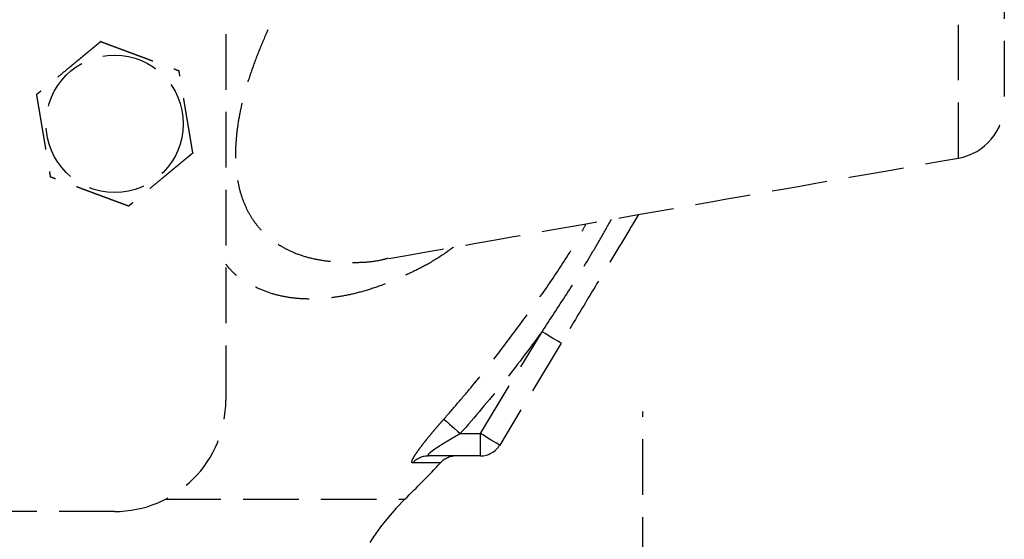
# Model space of a CAD drawing. Header units: millimetres. Extents: x -50096 to 615650, y 194565 to 243945.
# Tile 270 of 354: x 255156 to 255244, y 221523 to 221569. Entities that reach past the tile are written whole.
import ezdxf

# ---------------------------------------------------------------- set-up
doc = ezdxf.new("R2010")
doc.units = ezdxf.units.MM
doc.linetypes.add('ГТО-1 Пунктир', pattern=[7, 5, -2])
doc.layers.add('ГТО-2_Размеры_035', color=2, linetype='Continuous', lineweight=35)
doc.layers.add('ОГОС_Пунктир_025', color=151, linetype='ГТО-1 Пунктир', lineweight=25)

# ---------------------------------------------------------------- blocks, each defined once
blk = doc.blocks.new('ОГСО_Затвор_План')
at = {"layer": 'ОГОС_Пунктир_025'}
for p, q in [((-794.171, 24.424), (-794.171, -127.499)), ((-794.171, 24.424), (-794.171, -127.499)), ((-728.302, -105.728), (-728.302, -69.271)), ((-728.302, -105.728), (-728.302, -69.271)), ((-724.171, -74.195), (-724.171, -100.804)), ((-724.171, -74.195), (-724.171, -100.804)), ((-771.263, -130.499), (-765.742, -121.334)), ((-771.263, -130.499), (-765.742, -121.334)), ((-764.028, -122.366), (-769.549, -131.531)), ((-764.028, -122.366), (-769.549, -131.531)), ((-756.67, -241), (-756.67, -128.5)), ((-773.088, -130.499), (-771.263, -130.499)), ((-773.088, -130.499), (-771.263, -130.499)), ((-771.263, -132.499), (-771.263, -130.499)), ((-771.263, -132.499), (-771.263, -130.499)), ((-771.263, -132.499), (-775.929, -132.499)), ((-771.263, -132.499), (-775.929, -132.499)), ((-774.873, -133.127), (-777.356, -133.127)), ((-774.873, -133.127), (-777.356, -133.127)), ((-799.623, -136.405), (-778.086, -136.405)), ((-799.623, -136.405), (-778.086, -136.405)), ((-804.171, -137.499), (-1174.17, -137.499)), ((-804.171, -137.499), (-1174.17, -137.499))]:
    blk.add_line(p, q, dxfattribs=at)
for points in [[(-764.028, -122.366), (-764.061, -122.346), (-764.159, -122.288), (-764.317, -122.192), (-764.53, -122.064), (-764.79, -121.907), (-765.086, -121.729), (-765.407, -121.535), (-765.742, -121.334)], [(-764.028, -122.366), (-764.061, -122.346), (-764.159, -122.288), (-764.317, -122.192), (-764.53, -122.064), (-764.79, -121.907), (-765.086, -121.729), (-765.407, -121.535), (-765.742, -121.334)], [(-774.565, -129.193), (-774.499, -129.251), (-774.389, -129.348), (-774.24, -129.48), (-774.055, -129.644), (-773.84, -129.834), (-773.603, -130.044), (-773.349, -130.268), (-773.088, -130.499)], [(-774.565, -129.193), (-774.499, -129.251), (-774.389, -129.348), (-774.24, -129.48), (-774.055, -129.644), (-773.84, -129.834), (-773.603, -130.044), (-773.349, -130.268), (-773.088, -130.499)], [(-769.549, -131.531), (-769.582, -131.511), (-769.68, -131.453), (-769.838, -131.357), (-770.051, -131.229), (-770.311, -131.073), (-770.607, -130.894), (-770.928, -130.701), (-771.263, -130.499)], [(-769.549, -131.531), (-769.582, -131.511), (-769.68, -131.453), (-769.838, -131.357), (-770.051, -131.229), (-770.311, -131.073), (-770.607, -130.894), (-770.928, -130.701), (-771.263, -130.499)]]:
    blk.add_lwpolyline(points, dxfattribs=at)
blk.add_circle((-804.171, -102.647), 6.172, dxfattribs=at)
blk.add_circle((-804.171, -102.647), 6.172, dxfattribs=at)
for centre, radius, start, end in [((-729.171, -100.804), 5, 280, 0), ((-729.171, -100.804), 5, 280, 0), ((-804.171, -127.499), 10, 270, 0), ((-804.171, -127.499), 10, 270, 0), ((-771.263, -130.499), 2, 270, 328.93635), ((-771.263, -130.499), 2, 270, 328.93635), ((-775.925, -134.444), 1.944, 90.10988, 137.37805), ((-775.925, -134.444), 1.944, 90.10988, 137.37805), ((-773.418, -134.499), 2, 90, 136.67526), ((-773.418, -134.499), 2, 90, 136.67526), ((-862.17, -50.791), 120, 314.48353, 316.67526), ((-862.17, -50.791), 120, 314.48353, 316.67526), ((-762.671, -152.101), 22, 134.48353, 180), ((-762.671, -152.101), 22, 134.48353, 180)]:
    blk.add_arc(centre, radius, start, end, dxfattribs=at)
for points, knots in [([(-754.452, -64.718), (-754.591, -64.686), (-754.868, -64.623), (-755.638, -64.475), (-756.808, -64.428), (-758.36, -64.587), (-759.951, -64.868), (-761.669, -65.318), (-763.505, -65.981), (-765.45, -66.87), (-767.413, -67.936), (-769.467, -69.224), (-771.599, -70.749), (-773.798, -72.52), (-775.98, -74.473), (-777.897, -76.365), (-779.563, -78.143), (-780.99, -79.765), (-782.391, -81.46), (-783.757, -83.223), (-785.081, -85.048), (-786.363, -86.944), (-787.594, -88.91), (-788.76, -90.939), (-789.839, -93.01), (-790.749, -94.975), (-791.497, -96.817), (-792.095, -98.517), (-792.591, -100.204), (-792.96, -101.82), (-793.198, -103.353), (-793.313, -104.789), (-793.311, -106.159), (-793.22, -107.113), (-793.129, -107.671), (-793.035, -108.186), (-792.836, -108.991), (-792.442, -110.036), (-791.947, -110.98), (-791.369, -111.802), (-790.725, -112.505), (-790.03, -113.102), (-789.278, -113.612), (-788.355, -114.105), (-787.242, -114.542), (-785.923, -114.871), (-784.539, -115.043), (-783.111, -115.106), (-781.636, -115.108), (-780.543, -114.963), (-779.854, -114.791), (-779.662, -114.74), (-779.565, -114.714)], [0, 0, 0, 0, 0.425582, 0.852627, 2.350605, 3.914508, 5.527437, 7.194503, 9.235632, 11.37393, 13.60582, 15.93114, 18.642302, 21.466313, 24.396031, 27.425042, 29.544311, 31.70333, 33.905394, 36.140152, 38.393127, 40.668379, 43.004855, 45.349108, 47.687416, 50.007554, 51.844621, 53.650111, 55.411229, 57.11583, 58.621013, 60.061587, 61.432151, 62.727361, 62.928633, 63.127959, 64.299066, 65.409939, 66.470047, 67.48952, 68.414346, 69.324664, 70.229634, 71.136409, 72.45841, 73.808015, 75.201862, 76.633637, 78.096004, 79.62483, 79.922824, 80.223462, 80.223462, 80.223462, 80.223462]), ([(-754.452, -64.718), (-754.591, -64.686), (-754.868, -64.623), (-755.638, -64.475), (-756.808, -64.428), (-758.36, -64.587), (-759.951, -64.868), (-761.669, -65.318), (-763.505, -65.981), (-765.45, -66.87), (-767.413, -67.936), (-769.467, -69.224), (-771.599, -70.749), (-773.798, -72.52), (-775.98, -74.473), (-777.897, -76.365), (-779.563, -78.143), (-780.99, -79.765), (-782.391, -81.46), (-783.757, -83.223), (-785.081, -85.048), (-786.363, -86.944), (-787.594, -88.91), (-788.76, -90.939), (-789.839, -93.01), (-790.749, -94.975), (-791.497, -96.817), (-792.095, -98.517), (-792.591, -100.204), (-792.96, -101.82), (-793.198, -103.353), (-793.313, -104.789), (-793.311, -106.159), (-793.22, -107.113), (-793.129, -107.671), (-793.035, -108.186), (-792.836, -108.991), (-792.442, -110.036), (-791.947, -110.98), (-791.369, -111.802), (-790.725, -112.505), (-790.03, -113.102), (-789.278, -113.612), (-788.355, -114.105), (-787.242, -114.542), (-785.923, -114.871), (-784.539, -115.043), (-783.111, -115.106), (-781.636, -115.108), (-780.543, -114.963), (-779.854, -114.791), (-779.662, -114.74), (-779.565, -114.714)], [0, 0, 0, 0, 0.425582, 0.852627, 2.350605, 3.914508, 5.527437, 7.194503, 9.235632, 11.37393, 13.60582, 15.93114, 18.642302, 21.466313, 24.396031, 27.425042, 29.544311, 31.70333, 33.905394, 36.140152, 38.393127, 40.668379, 43.004855, 45.349108, 47.687416, 50.007554, 51.844621, 53.650111, 55.411229, 57.11583, 58.621013, 60.061587, 61.432151, 62.727361, 62.928633, 63.127959, 64.299066, 65.409939, 66.470047, 67.48952, 68.414346, 69.324664, 70.229634, 71.136409, 72.45841, 73.808015, 75.201862, 76.633637, 78.096004, 79.62483, 79.922824, 80.223462, 80.223462, 80.223462, 80.223462]), ([(-805.419, -95.246), (-805.42, -95.247), (-805.422, -95.248), (-805.426, -95.251), (-805.43, -95.255), (-805.436, -95.259), (-805.442, -95.265), (-805.451, -95.272), (-805.461, -95.28), (-805.472, -95.29), (-805.486, -95.301), (-805.5, -95.313), (-805.516, -95.326), (-805.537, -95.343), (-805.564, -95.365), (-805.596, -95.392), (-805.63, -95.42), (-805.665, -95.449), (-805.703, -95.48), (-805.747, -95.517), (-805.8, -95.56), (-805.86, -95.61), (-805.922, -95.662), (-805.986, -95.714), (-806.051, -95.768), (-806.117, -95.823), (-806.212, -95.901), (-806.335, -96.002), (-806.487, -96.128), (-806.64, -96.255), (-806.795, -96.383), (-806.951, -96.512), (-807.108, -96.642), (-807.266, -96.772), (-807.424, -96.903), (-807.651, -97.09), (-807.947, -97.335), (-808.361, -97.678), (-808.825, -98.061), (-809.218, -98.385), (-809.488, -98.609), (-809.637, -98.732), (-809.785, -98.855), (-809.933, -98.976), (-810.079, -99.097), (-810.224, -99.217), (-810.348, -99.32), (-810.453, -99.406), (-810.538, -99.477), (-810.622, -99.546), (-810.692, -99.604), (-810.75, -99.652), (-810.795, -99.69), (-810.84, -99.726), (-810.883, -99.762), (-810.924, -99.796), (-810.964, -99.829), (-810.998, -99.857), (-811.028, -99.881), (-811.052, -99.901), (-811.075, -99.921), (-811.097, -99.938), (-811.117, -99.955), (-811.134, -99.97), (-811.15, -99.982), (-811.163, -99.993), (-811.174, -100.003), (-811.184, -100.01), (-811.192, -100.017), (-811.197, -100.022), (-811.201, -100.025), (-811.203, -100.027), (-811.204, -100.027), (-811.204, -100.027)], [0, 0, 0, 0, 0.004181, 0.008793, 0.01427, 0.021043, 0.029544, 0.040205, 0.053185, 0.068463, 0.085807, 0.104982, 0.125754, 0.147888, 0.186706, 0.228307, 0.272428, 0.318811, 0.367193, 0.417315, 0.492949, 0.571358, 0.652184, 0.735066, 0.819644, 0.905559, 0.992449, 1.187024, 1.384227, 1.58367, 1.784962, 1.987714, 2.191537, 2.396041, 2.600837, 2.805536, 3.279753, 3.752767, 4.418915, 5.086093, 5.27954, 5.472701, 5.665153, 5.856473, 6.046239, 6.234028, 6.419418, 6.531406, 6.641931, 6.750587, 6.856969, 6.916907, 6.975707, 7.033113, 7.088874, 7.142734, 7.194442, 7.243744, 7.27684, 7.30845, 7.338402, 7.366527, 7.392654, 7.416612, 7.435444, 7.452363, 7.467204, 7.479802, 7.489993, 7.497613, 7.502496, 7.504445, 7.505534, 7.505534, 7.505534, 7.505534]), ([(-805.419, -95.246), (-805.42, -95.247), (-805.422, -95.248), (-805.426, -95.251), (-805.43, -95.255), (-805.436, -95.259), (-805.442, -95.265), (-805.451, -95.272), (-805.461, -95.28), (-805.472, -95.29), (-805.486, -95.301), (-805.5, -95.313), (-805.516, -95.326), (-805.537, -95.343), (-805.564, -95.365), (-805.596, -95.392), (-805.63, -95.42), (-805.665, -95.449), (-805.703, -95.48), (-805.747, -95.517), (-805.8, -95.56), (-805.86, -95.61), (-805.922, -95.662), (-805.986, -95.714), (-806.051, -95.768), (-806.117, -95.823), (-806.212, -95.901), (-806.335, -96.002), (-806.487, -96.128), (-806.64, -96.255), (-806.795, -96.383), (-806.951, -96.512), (-807.108, -96.642), (-807.266, -96.772), (-807.424, -96.903), (-807.651, -97.09), (-807.947, -97.335), (-808.361, -97.678), (-808.825, -98.061), (-809.218, -98.385), (-809.488, -98.609), (-809.637, -98.732), (-809.785, -98.855), (-809.933, -98.976), (-810.079, -99.097), (-810.224, -99.217), (-810.348, -99.32), (-810.453, -99.406), (-810.538, -99.477), (-810.622, -99.546), (-810.692, -99.604), (-810.75, -99.652), (-810.795, -99.69), (-810.84, -99.726), (-810.883, -99.762), (-810.924, -99.796), (-810.964, -99.829), (-810.998, -99.857), (-811.028, -99.881), (-811.052, -99.901), (-811.075, -99.921), (-811.097, -99.938), (-811.117, -99.955), (-811.134, -99.97), (-811.15, -99.982), (-811.163, -99.993), (-811.174, -100.003), (-811.184, -100.01), (-811.192, -100.017), (-811.197, -100.022), (-811.201, -100.025), (-811.203, -100.027), (-811.204, -100.027), (-811.204, -100.027)], [0, 0, 0, 0, 0.004181, 0.008793, 0.01427, 0.021043, 0.029544, 0.040205, 0.053185, 0.068463, 0.085807, 0.104982, 0.125754, 0.147888, 0.186706, 0.228307, 0.272428, 0.318811, 0.367193, 0.417315, 0.492949, 0.571358, 0.652184, 0.735066, 0.819644, 0.905559, 0.992449, 1.187024, 1.384227, 1.58367, 1.784962, 1.987714, 2.191537, 2.396041, 2.600837, 2.805536, 3.279753, 3.752767, 4.418915, 5.086093, 5.27954, 5.472701, 5.665153, 5.856473, 6.046239, 6.234028, 6.419418, 6.531406, 6.641931, 6.750587, 6.856969, 6.916907, 6.975707, 7.033113, 7.088874, 7.142734, 7.194442, 7.243744, 7.27684, 7.30845, 7.338402, 7.366527, 7.392654, 7.416612, 7.435444, 7.452363, 7.467204, 7.479802, 7.489993, 7.497613, 7.502496, 7.504445, 7.505534, 7.505534, 7.505534, 7.505534]), ([(-805.419, -95.246), (-805.418, -95.246), (-805.416, -95.247), (-805.412, -95.248), (-805.408, -95.25), (-805.403, -95.252), (-805.396, -95.254), (-805.389, -95.257), (-805.38, -95.26), (-805.37, -95.264), (-805.357, -95.269), (-805.344, -95.274), (-805.329, -95.279), (-805.312, -95.285), (-805.295, -95.292), (-805.274, -95.3), (-805.249, -95.309), (-805.22, -95.32), (-805.19, -95.331), (-805.158, -95.343), (-805.125, -95.355), (-805.091, -95.368), (-805.056, -95.381), (-805.014, -95.396), (-804.964, -95.415), (-804.907, -95.436), (-804.848, -95.458), (-804.788, -95.481), (-804.726, -95.504), (-804.664, -95.527), (-804.601, -95.55), (-804.537, -95.574), (-804.443, -95.609), (-804.319, -95.655), (-804.164, -95.713), (-804.008, -95.771), (-803.85, -95.83), (-803.691, -95.889), (-803.532, -95.948), (-803.371, -96.008), (-803.21, -96.068), (-803.049, -96.128), (-802.888, -96.188), (-802.661, -96.273), (-802.37, -96.381), (-802.015, -96.513), (-801.659, -96.646), (-801.26, -96.794), (-800.817, -96.959), (-800.446, -97.097), (-800.194, -97.191), (-800.059, -97.242), (-799.925, -97.292), (-799.791, -97.341), (-799.659, -97.391), (-799.528, -97.439), (-799.398, -97.488), (-799.287, -97.529), (-799.194, -97.564), (-799.12, -97.591), (-799.046, -97.619), (-798.974, -97.646), (-798.911, -97.669), (-798.859, -97.688), (-798.816, -97.704), (-798.774, -97.72), (-798.734, -97.735), (-798.694, -97.75), (-798.656, -97.764), (-798.62, -97.777), (-798.589, -97.789), (-798.561, -97.799), (-798.539, -97.808), (-798.517, -97.816), (-798.497, -97.823), (-798.478, -97.83), (-798.461, -97.837), (-798.445, -97.842), (-798.432, -97.847), (-798.421, -97.851), (-798.411, -97.855), (-798.403, -97.858), (-798.397, -97.861), (-798.392, -97.862), (-798.388, -97.864), (-798.386, -97.864), (-798.386, -97.865), (-798.385, -97.865)], [0, 0, 0, 0, 0.003644, 0.007565, 0.012039, 0.017342, 0.023751, 0.031542, 0.040992, 0.052263, 0.065303, 0.079956, 0.09607, 0.113491, 0.132065, 0.151638, 0.180998, 0.211963, 0.244421, 0.278263, 0.313376, 0.349652, 0.386978, 0.425245, 0.48486, 0.54621, 0.609124, 0.673429, 0.738954, 0.805527, 0.872976, 0.941128, 1.009812, 1.173358, 1.338701, 1.505634, 1.673948, 1.843436, 2.013891, 2.185105, 2.35687, 2.528978, 2.701223, 2.873396, 3.253791, 3.633182, 4.011936, 4.39042, 4.911076, 5.431733, 5.575875, 5.719734, 5.863041, 6.005527, 6.146922, 6.286958, 6.425365, 6.561874, 6.642691, 6.722515, 6.801133, 6.878332, 6.953898, 7.000475, 7.046162, 7.090799, 7.134226, 7.176284, 7.216812, 7.255651, 7.292641, 7.318033, 7.342281, 7.365283, 7.386938, 7.407143, 7.425797, 7.442797, 7.456035, 7.467878, 7.478238, 7.487024, 7.494145, 7.49951, 7.50303, 7.504634, 7.505531, 7.505531, 7.505531, 7.505531]), ([(-805.419, -95.246), (-805.418, -95.246), (-805.416, -95.247), (-805.412, -95.248), (-805.408, -95.25), (-805.403, -95.252), (-805.396, -95.254), (-805.389, -95.257), (-805.38, -95.26), (-805.37, -95.264), (-805.357, -95.269), (-805.344, -95.274), (-805.329, -95.279), (-805.312, -95.285), (-805.295, -95.292), (-805.274, -95.3), (-805.249, -95.309), (-805.22, -95.32), (-805.19, -95.331), (-805.158, -95.343), (-805.125, -95.355), (-805.091, -95.368), (-805.056, -95.381), (-805.014, -95.396), (-804.964, -95.415), (-804.907, -95.436), (-804.848, -95.458), (-804.788, -95.481), (-804.726, -95.504), (-804.664, -95.527), (-804.601, -95.55), (-804.537, -95.574), (-804.443, -95.609), (-804.319, -95.655), (-804.164, -95.713), (-804.008, -95.771), (-803.85, -95.83), (-803.691, -95.889), (-803.532, -95.948), (-803.371, -96.008), (-803.21, -96.068), (-803.049, -96.128), (-802.888, -96.188), (-802.661, -96.273), (-802.37, -96.381), (-802.015, -96.513), (-801.659, -96.646), (-801.26, -96.794), (-800.817, -96.959), (-800.446, -97.097), (-800.194, -97.191), (-800.059, -97.242), (-799.925, -97.292), (-799.791, -97.341), (-799.659, -97.391), (-799.528, -97.439), (-799.398, -97.488), (-799.287, -97.529), (-799.194, -97.564), (-799.12, -97.591), (-799.046, -97.619), (-798.974, -97.646), (-798.911, -97.669), (-798.859, -97.688), (-798.816, -97.704), (-798.774, -97.72), (-798.734, -97.735), (-798.694, -97.75), (-798.656, -97.764), (-798.62, -97.777), (-798.589, -97.789), (-798.561, -97.799), (-798.539, -97.808), (-798.517, -97.816), (-798.497, -97.823), (-798.478, -97.83), (-798.461, -97.837), (-798.445, -97.842), (-798.432, -97.847), (-798.421, -97.851), (-798.411, -97.855), (-798.403, -97.858), (-798.397, -97.861), (-798.392, -97.862), (-798.388, -97.864), (-798.386, -97.864), (-798.386, -97.865), (-798.385, -97.865)], [0, 0, 0, 0, 0.003644, 0.007565, 0.012039, 0.017342, 0.023751, 0.031542, 0.040992, 0.052263, 0.065303, 0.079956, 0.09607, 0.113491, 0.132065, 0.151638, 0.180998, 0.211963, 0.244421, 0.278263, 0.313376, 0.349652, 0.386978, 0.425245, 0.48486, 0.54621, 0.609124, 0.673429, 0.738954, 0.805527, 0.872976, 0.941128, 1.009812, 1.173358, 1.338701, 1.505634, 1.673948, 1.843436, 2.013891, 2.185105, 2.35687, 2.528978, 2.701223, 2.873396, 3.253791, 3.633182, 4.011936, 4.39042, 4.911076, 5.431733, 5.575875, 5.719734, 5.863041, 6.005527, 6.146922, 6.286958, 6.425365, 6.561874, 6.642691, 6.722515, 6.801133, 6.878332, 6.953898, 7.000475, 7.046162, 7.090799, 7.134226, 7.176284, 7.216812, 7.255651, 7.292641, 7.318033, 7.342281, 7.365283, 7.386938, 7.407143, 7.425797, 7.442797, 7.456035, 7.467878, 7.478238, 7.487024, 7.494145, 7.49951, 7.50303, 7.504634, 7.505531, 7.505531, 7.505531, 7.505531]), ([(-797.137, -105.266), (-797.137, -105.265), (-797.137, -105.262), (-797.138, -105.258), (-797.139, -105.254), (-797.14, -105.248), (-797.141, -105.242), (-797.142, -105.234), (-797.144, -105.225), (-797.146, -105.214), (-797.148, -105.201), (-797.15, -105.186), (-797.153, -105.171), (-797.156, -105.153), (-797.159, -105.135), (-797.163, -105.113), (-797.167, -105.087), (-797.172, -105.056), (-797.178, -105.024), (-797.183, -104.991), (-797.189, -104.956), (-797.195, -104.921), (-797.201, -104.884), (-797.209, -104.839), (-797.218, -104.787), (-797.228, -104.727), (-797.238, -104.665), (-797.249, -104.601), (-797.26, -104.537), (-797.271, -104.471), (-797.282, -104.405), (-797.293, -104.338), (-797.31, -104.239), (-797.332, -104.108), (-797.36, -103.945), (-797.387, -103.781), (-797.415, -103.615), (-797.444, -103.448), (-797.472, -103.28), (-797.5, -103.111), (-797.529, -102.942), (-797.558, -102.772), (-797.586, -102.602), (-797.626, -102.364), (-797.678, -102.058), (-797.741, -101.683), (-797.804, -101.31), (-797.875, -100.89), (-797.954, -100.423), (-798.019, -100.039), (-798.062, -99.783), (-798.083, -99.657), (-798.104, -99.532), (-798.125, -99.406), (-798.146, -99.282), (-798.167, -99.159), (-798.188, -99.036), (-798.208, -98.915), (-798.226, -98.809), (-798.242, -98.716), (-798.255, -98.637), (-798.268, -98.56), (-798.281, -98.484), (-798.292, -98.418), (-798.301, -98.363), (-798.309, -98.318), (-798.316, -98.274), (-798.324, -98.231), (-798.331, -98.19), (-798.337, -98.15), (-798.344, -98.112), (-798.349, -98.079), (-798.354, -98.05), (-798.358, -98.026), (-798.362, -98.004), (-798.366, -97.982), (-798.369, -97.962), (-798.372, -97.944), (-798.375, -97.928), (-798.377, -97.914), (-798.379, -97.902), (-798.381, -97.892), (-798.382, -97.884), (-798.383, -97.877), (-798.384, -97.871), (-798.385, -97.868), (-798.385, -97.866), (-798.385, -97.865), (-798.385, -97.865)], [0, 0, 0, 0, 0.003643, 0.007562, 0.012034, 0.017335, 0.023743, 0.031533, 0.040983, 0.052254, 0.065293, 0.079947, 0.096062, 0.113483, 0.132058, 0.151631, 0.180992, 0.211957, 0.244417, 0.278259, 0.313373, 0.34965, 0.386977, 0.425244, 0.48486, 0.546212, 0.609127, 0.673434, 0.73896, 0.805535, 0.872984, 0.941138, 1.009824, 1.17337, 1.338712, 1.505644, 1.673957, 1.843445, 2.013898, 2.185111, 2.356875, 2.528983, 2.701226, 2.873398, 3.253795, 3.633189, 4.011945, 4.390431, 4.91109, 5.431748, 5.559883, 5.687819, 5.815366, 5.942334, 6.068536, 6.193781, 6.317882, 6.440648, 6.56189, 6.642703, 6.722522, 6.801135, 6.878329, 6.953889, 7.000464, 7.046149, 7.090785, 7.134211, 7.176269, 7.216798, 7.255639, 7.292633, 7.31803, 7.342283, 7.36529, 7.38695, 7.407158, 7.425813, 7.442812, 7.456045, 7.467884, 7.478238, 7.487018, 7.494134, 7.499498, 7.503018, 7.504625, 7.505526, 7.505526, 7.505526, 7.505526]), ([(-797.137, -105.266), (-797.137, -105.265), (-797.137, -105.262), (-797.138, -105.258), (-797.139, -105.254), (-797.14, -105.248), (-797.141, -105.242), (-797.142, -105.234), (-797.144, -105.225), (-797.146, -105.214), (-797.148, -105.201), (-797.15, -105.186), (-797.153, -105.171), (-797.156, -105.153), (-797.159, -105.135), (-797.163, -105.113), (-797.167, -105.087), (-797.172, -105.056), (-797.178, -105.024), (-797.183, -104.991), (-797.189, -104.956), (-797.195, -104.921), (-797.201, -104.884), (-797.209, -104.839), (-797.218, -104.787), (-797.228, -104.727), (-797.238, -104.665), (-797.249, -104.601), (-797.26, -104.537), (-797.271, -104.471), (-797.282, -104.405), (-797.293, -104.338), (-797.31, -104.239), (-797.332, -104.108), (-797.36, -103.945), (-797.387, -103.781), (-797.415, -103.615), (-797.444, -103.448), (-797.472, -103.28), (-797.5, -103.111), (-797.529, -102.942), (-797.558, -102.772), (-797.586, -102.602), (-797.626, -102.364), (-797.678, -102.058), (-797.741, -101.683), (-797.804, -101.31), (-797.875, -100.89), (-797.954, -100.423), (-798.019, -100.039), (-798.062, -99.783), (-798.083, -99.657), (-798.104, -99.532), (-798.125, -99.406), (-798.146, -99.282), (-798.167, -99.159), (-798.188, -99.036), (-798.208, -98.915), (-798.226, -98.809), (-798.242, -98.716), (-798.255, -98.637), (-798.268, -98.56), (-798.281, -98.484), (-798.292, -98.418), (-798.301, -98.363), (-798.309, -98.318), (-798.316, -98.274), (-798.324, -98.231), (-798.331, -98.19), (-798.337, -98.15), (-798.344, -98.112), (-798.349, -98.079), (-798.354, -98.05), (-798.358, -98.026), (-798.362, -98.004), (-798.366, -97.982), (-798.369, -97.962), (-798.372, -97.944), (-798.375, -97.928), (-798.377, -97.914), (-798.379, -97.902), (-798.381, -97.892), (-798.382, -97.884), (-798.383, -97.877), (-798.384, -97.871), (-798.385, -97.868), (-798.385, -97.866), (-798.385, -97.865), (-798.385, -97.865)], [0, 0, 0, 0, 0.003643, 0.007562, 0.012034, 0.017335, 0.023743, 0.031533, 0.040983, 0.052254, 0.065293, 0.079947, 0.096062, 0.113483, 0.132058, 0.151631, 0.180992, 0.211957, 0.244417, 0.278259, 0.313373, 0.34965, 0.386977, 0.425244, 0.48486, 0.546212, 0.609127, 0.673434, 0.73896, 0.805535, 0.872984, 0.941138, 1.009824, 1.17337, 1.338712, 1.505644, 1.673957, 1.843445, 2.013898, 2.185111, 2.356875, 2.528983, 2.701226, 2.873398, 3.253795, 3.633189, 4.011945, 4.390431, 4.91109, 5.431748, 5.559883, 5.687819, 5.815366, 5.942334, 6.068536, 6.193781, 6.317882, 6.440648, 6.56189, 6.642703, 6.722522, 6.801135, 6.878329, 6.953889, 7.000464, 7.046149, 7.090785, 7.134211, 7.176269, 7.216798, 7.255639, 7.292633, 7.31803, 7.342283, 7.36529, 7.38695, 7.407158, 7.425813, 7.442812, 7.456045, 7.467884, 7.478238, 7.487018, 7.494134, 7.499498, 7.503018, 7.504625, 7.505526, 7.505526, 7.505526, 7.505526]), ([(-811.204, -100.027), (-811.204, -100.029), (-811.204, -100.031), (-811.203, -100.035), (-811.202, -100.04), (-811.201, -100.045), (-811.2, -100.051), (-811.199, -100.059), (-811.197, -100.068), (-811.195, -100.08), (-811.193, -100.092), (-811.191, -100.107), (-811.188, -100.123), (-811.185, -100.14), (-811.182, -100.158), (-811.178, -100.18), (-811.174, -100.206), (-811.169, -100.237), (-811.163, -100.269), (-811.158, -100.302), (-811.152, -100.337), (-811.146, -100.373), (-811.14, -100.409), (-811.132, -100.454), (-811.123, -100.506), (-811.113, -100.567), (-811.103, -100.628), (-811.092, -100.692), (-811.081, -100.756), (-811.07, -100.822), (-811.059, -100.888), (-811.048, -100.956), (-811.031, -101.054), (-811.009, -101.185), (-810.981, -101.348), (-810.954, -101.512), (-810.926, -101.678), (-810.898, -101.845), (-810.869, -102.013), (-810.841, -102.182), (-810.812, -102.352), (-810.784, -102.521), (-810.755, -102.691), (-810.715, -102.929), (-810.663, -103.236), (-810.6, -103.61), (-810.537, -103.983), (-810.466, -104.403), (-810.387, -104.87), (-810.322, -105.254), (-810.279, -105.51), (-810.258, -105.636), (-810.237, -105.762), (-810.216, -105.887), (-810.195, -106.011), (-810.174, -106.134), (-810.153, -106.257), (-810.133, -106.378), (-810.115, -106.485), (-810.099, -106.577), (-810.086, -106.656), (-810.073, -106.733), (-810.06, -106.809), (-810.049, -106.875), (-810.04, -106.93), (-810.032, -106.975), (-810.025, -107.019), (-810.018, -107.062), (-810.011, -107.103), (-810.004, -107.143), (-809.997, -107.181), (-809.992, -107.215), (-809.987, -107.243), (-809.983, -107.267), (-809.979, -107.29), (-809.975, -107.311), (-809.972, -107.331), (-809.969, -107.349), (-809.966, -107.365), (-809.964, -107.379), (-809.962, -107.391), (-809.96, -107.401), (-809.959, -107.41), (-809.958, -107.417), (-809.957, -107.422), (-809.956, -107.425), (-809.956, -107.427), (-809.956, -107.428), (-809.956, -107.428)], [0, 0, 0, 0, 0.003643, 0.007562, 0.012034, 0.017335, 0.023743, 0.031533, 0.040983, 0.052254, 0.065293, 0.079946, 0.096061, 0.113482, 0.132057, 0.15163, 0.180991, 0.211956, 0.244415, 0.278258, 0.313372, 0.349648, 0.386975, 0.425242, 0.484856, 0.546205, 0.609117, 0.673421, 0.738944, 0.805515, 0.872961, 0.941111, 1.009793, 1.17334, 1.338684, 1.505618, 1.673934, 1.843425, 2.013882, 2.185098, 2.356865, 2.528976, 2.701223, 2.873398, 3.253788, 3.633174, 4.011923, 4.390401, 4.91106, 5.431718, 5.559854, 5.687789, 5.815336, 5.942305, 6.068506, 6.193751, 6.317852, 6.440618, 6.561861, 6.642679, 6.722503, 6.801122, 6.878322, 6.953889, 7.000466, 7.046153, 7.09079, 7.134217, 7.176275, 7.216803, 7.255642, 7.292632, 7.318023, 7.34227, 7.365272, 7.386926, 7.407131, 7.425783, 7.442782, 7.456019, 7.467862, 7.478222, 7.487007, 7.494128, 7.499495, 7.503018, 7.504625, 7.505526, 7.505526, 7.505526, 7.505526]), ([(-811.204, -100.027), (-811.204, -100.029), (-811.204, -100.031), (-811.203, -100.035), (-811.202, -100.04), (-811.201, -100.045), (-811.2, -100.051), (-811.199, -100.059), (-811.197, -100.068), (-811.195, -100.08), (-811.193, -100.092), (-811.191, -100.107), (-811.188, -100.123), (-811.185, -100.14), (-811.182, -100.158), (-811.178, -100.18), (-811.174, -100.206), (-811.169, -100.237), (-811.163, -100.269), (-811.158, -100.302), (-811.152, -100.337), (-811.146, -100.373), (-811.14, -100.409), (-811.132, -100.454), (-811.123, -100.506), (-811.113, -100.567), (-811.103, -100.628), (-811.092, -100.692), (-811.081, -100.756), (-811.07, -100.822), (-811.059, -100.888), (-811.048, -100.956), (-811.031, -101.054), (-811.009, -101.185), (-810.981, -101.348), (-810.954, -101.512), (-810.926, -101.678), (-810.898, -101.845), (-810.869, -102.013), (-810.841, -102.182), (-810.812, -102.352), (-810.784, -102.521), (-810.755, -102.691), (-810.715, -102.929), (-810.663, -103.236), (-810.6, -103.61), (-810.537, -103.983), (-810.466, -104.403), (-810.387, -104.87), (-810.322, -105.254), (-810.279, -105.51), (-810.258, -105.636), (-810.237, -105.762), (-810.216, -105.887), (-810.195, -106.011), (-810.174, -106.134), (-810.153, -106.257), (-810.133, -106.378), (-810.115, -106.485), (-810.099, -106.577), (-810.086, -106.656), (-810.073, -106.733), (-810.06, -106.809), (-810.049, -106.875), (-810.04, -106.93), (-810.032, -106.975), (-810.025, -107.019), (-810.018, -107.062), (-810.011, -107.103), (-810.004, -107.143), (-809.997, -107.181), (-809.992, -107.215), (-809.987, -107.243), (-809.983, -107.267), (-809.979, -107.29), (-809.975, -107.311), (-809.972, -107.331), (-809.969, -107.349), (-809.966, -107.365), (-809.964, -107.379), (-809.962, -107.391), (-809.96, -107.401), (-809.959, -107.41), (-809.958, -107.417), (-809.957, -107.422), (-809.956, -107.425), (-809.956, -107.427), (-809.956, -107.428), (-809.956, -107.428)], [0, 0, 0, 0, 0.003643, 0.007562, 0.012034, 0.017335, 0.023743, 0.031533, 0.040983, 0.052254, 0.065293, 0.079946, 0.096061, 0.113482, 0.132057, 0.15163, 0.180991, 0.211956, 0.244415, 0.278258, 0.313372, 0.349648, 0.386975, 0.425242, 0.484856, 0.546205, 0.609117, 0.673421, 0.738944, 0.805515, 0.872961, 0.941111, 1.009793, 1.17334, 1.338684, 1.505618, 1.673934, 1.843425, 2.013882, 2.185098, 2.356865, 2.528976, 2.701223, 2.873398, 3.253788, 3.633174, 4.011923, 4.390401, 4.91106, 5.431718, 5.559854, 5.687789, 5.815336, 5.942305, 6.068506, 6.193751, 6.317852, 6.440618, 6.561861, 6.642679, 6.722503, 6.801122, 6.878322, 6.953889, 7.000466, 7.046153, 7.09079, 7.134217, 7.176275, 7.216803, 7.255642, 7.292632, 7.318023, 7.34227, 7.365272, 7.386926, 7.407131, 7.425783, 7.442782, 7.456019, 7.467862, 7.478222, 7.487007, 7.494128, 7.499495, 7.503018, 7.504625, 7.505526, 7.505526, 7.505526, 7.505526]), ([(-797.137, -105.266), (-797.138, -105.267), (-797.14, -105.269), (-797.144, -105.272), (-797.148, -105.275), (-797.153, -105.28), (-797.16, -105.285), (-797.168, -105.292), (-797.178, -105.3), (-797.19, -105.31), (-797.203, -105.321), (-797.218, -105.333), (-797.234, -105.346), (-797.255, -105.364), (-797.281, -105.385), (-797.313, -105.412), (-797.347, -105.44), (-797.383, -105.469), (-797.42, -105.5), (-797.465, -105.537), (-797.517, -105.58), (-797.578, -105.63), (-797.64, -105.682), (-797.704, -105.734), (-797.769, -105.788), (-797.835, -105.843), (-797.929, -105.921), (-798.052, -106.023), (-798.204, -106.148), (-798.358, -106.275), (-798.513, -106.403), (-798.669, -106.532), (-798.826, -106.662), (-798.984, -106.792), (-799.141, -106.923), (-799.369, -107.11), (-799.664, -107.355), (-800.079, -107.698), (-800.543, -108.081), (-800.935, -108.405), (-801.206, -108.629), (-801.355, -108.752), (-801.503, -108.875), (-801.65, -108.997), (-801.797, -109.117), (-801.941, -109.237), (-802.066, -109.34), (-802.171, -109.427), (-802.256, -109.497), (-802.339, -109.566), (-802.41, -109.624), (-802.468, -109.672), (-802.513, -109.71), (-802.557, -109.746), (-802.6, -109.782), (-802.642, -109.816), (-802.682, -109.849), (-802.716, -109.877), (-802.745, -109.902), (-802.77, -109.922), (-802.793, -109.941), (-802.814, -109.959), (-802.834, -109.975), (-802.852, -109.99), (-802.867, -110.002), (-802.88, -110.013), (-802.892, -110.023), (-802.902, -110.031), (-802.909, -110.037), (-802.915, -110.042), (-802.919, -110.045), (-802.921, -110.047), (-802.922, -110.047), (-802.922, -110.048)], [0, 0, 0, 0, 0.004183, 0.008799, 0.014278, 0.021053, 0.029556, 0.040219, 0.053199, 0.068478, 0.085822, 0.104997, 0.125768, 0.147901, 0.186717, 0.228314, 0.272433, 0.318811, 0.367191, 0.417309, 0.492941, 0.57135, 0.652176, 0.735058, 0.819637, 0.905552, 0.992443, 1.187022, 1.384229, 1.583674, 1.784969, 1.987723, 2.191549, 2.396055, 2.600854, 2.805555, 3.279763, 3.752767, 4.418914, 5.086093, 5.279544, 5.472709, 5.665164, 5.856487, 6.046256, 6.234047, 6.419437, 6.531419, 6.641938, 6.75059, 6.856969, 6.916911, 6.975714, 7.033124, 7.088888, 7.142751, 7.194461, 7.243763, 7.276856, 7.308463, 7.338411, 7.366532, 7.392656, 7.416612, 7.435444, 7.452362, 7.467203, 7.479801, 7.489992, 7.497612, 7.502496, 7.504445, 7.505534, 7.505534, 7.505534, 7.505534]), ([(-797.137, -105.266), (-797.138, -105.267), (-797.14, -105.269), (-797.144, -105.272), (-797.148, -105.275), (-797.153, -105.28), (-797.16, -105.285), (-797.168, -105.292), (-797.178, -105.3), (-797.19, -105.31), (-797.203, -105.321), (-797.218, -105.333), (-797.234, -105.346), (-797.255, -105.364), (-797.281, -105.385), (-797.313, -105.412), (-797.347, -105.44), (-797.383, -105.469), (-797.42, -105.5), (-797.465, -105.537), (-797.517, -105.58), (-797.578, -105.63), (-797.64, -105.682), (-797.704, -105.734), (-797.769, -105.788), (-797.835, -105.843), (-797.929, -105.921), (-798.052, -106.023), (-798.204, -106.148), (-798.358, -106.275), (-798.513, -106.403), (-798.669, -106.532), (-798.826, -106.662), (-798.984, -106.792), (-799.141, -106.923), (-799.369, -107.11), (-799.664, -107.355), (-800.079, -107.698), (-800.543, -108.081), (-800.935, -108.405), (-801.206, -108.629), (-801.355, -108.752), (-801.503, -108.875), (-801.65, -108.997), (-801.797, -109.117), (-801.941, -109.237), (-802.066, -109.34), (-802.171, -109.427), (-802.256, -109.497), (-802.339, -109.566), (-802.41, -109.624), (-802.468, -109.672), (-802.513, -109.71), (-802.557, -109.746), (-802.6, -109.782), (-802.642, -109.816), (-802.682, -109.849), (-802.716, -109.877), (-802.745, -109.902), (-802.77, -109.922), (-802.793, -109.941), (-802.814, -109.959), (-802.834, -109.975), (-802.852, -109.99), (-802.867, -110.002), (-802.88, -110.013), (-802.892, -110.023), (-802.902, -110.031), (-802.909, -110.037), (-802.915, -110.042), (-802.919, -110.045), (-802.921, -110.047), (-802.922, -110.047), (-802.922, -110.048)], [0, 0, 0, 0, 0.004183, 0.008799, 0.014278, 0.021053, 0.029556, 0.040219, 0.053199, 0.068478, 0.085822, 0.104997, 0.125768, 0.147901, 0.186717, 0.228314, 0.272433, 0.318811, 0.367191, 0.417309, 0.492941, 0.57135, 0.652176, 0.735058, 0.819637, 0.905552, 0.992443, 1.187022, 1.384229, 1.583674, 1.784969, 1.987723, 2.191549, 2.396055, 2.600854, 2.805555, 3.279763, 3.752767, 4.418914, 5.086093, 5.279544, 5.472709, 5.665164, 5.856487, 6.046256, 6.234047, 6.419437, 6.531419, 6.641938, 6.75059, 6.856969, 6.916911, 6.975714, 7.033124, 7.088888, 7.142751, 7.194461, 7.243763, 7.276856, 7.308463, 7.338411, 7.366532, 7.392656, 7.416612, 7.435444, 7.452362, 7.467203, 7.479801, 7.489992, 7.497612, 7.502496, 7.504445, 7.505534, 7.505534, 7.505534, 7.505534]), ([(-802.922, -110.048), (-802.923, -110.047), (-802.925, -110.046), (-802.929, -110.045), (-802.934, -110.043), (-802.939, -110.041), (-802.945, -110.039), (-802.952, -110.036), (-802.961, -110.033), (-802.971, -110.029), (-802.984, -110.025), (-802.997, -110.019), (-803.012, -110.014), (-803.029, -110.008), (-803.046, -110.001), (-803.067, -109.993), (-803.092, -109.984), (-803.121, -109.973), (-803.151, -109.962), (-803.183, -109.95), (-803.216, -109.938), (-803.25, -109.925), (-803.285, -109.912), (-803.327, -109.897), (-803.377, -109.878), (-803.434, -109.857), (-803.493, -109.835), (-803.553, -109.812), (-803.615, -109.79), (-803.677, -109.766), (-803.74, -109.743), (-803.804, -109.719), (-803.898, -109.684), (-804.022, -109.638), (-804.177, -109.58), (-804.333, -109.522), (-804.491, -109.463), (-804.65, -109.404), (-804.809, -109.345), (-804.97, -109.285), (-805.131, -109.225), (-805.292, -109.165), (-805.453, -109.105), (-805.68, -109.021), (-805.971, -108.912), (-806.327, -108.78), (-806.682, -108.648), (-807.081, -108.499), (-807.524, -108.334), (-807.895, -108.196), (-808.147, -108.102), (-808.282, -108.052), (-808.416, -108.002), (-808.55, -107.952), (-808.682, -107.903), (-808.813, -107.854), (-808.943, -107.805), (-809.054, -107.764), (-809.147, -107.73), (-809.221, -107.702), (-809.295, -107.674), (-809.367, -107.647), (-809.43, -107.624), (-809.482, -107.605), (-809.525, -107.589), (-809.567, -107.573), (-809.607, -107.558), (-809.647, -107.543), (-809.685, -107.529), (-809.721, -107.516), (-809.753, -107.504), (-809.78, -107.494), (-809.802, -107.485), (-809.824, -107.477), (-809.844, -107.47), (-809.863, -107.463), (-809.88, -107.456), (-809.896, -107.451), (-809.909, -107.446), (-809.92, -107.442), (-809.93, -107.438), (-809.938, -107.435), (-809.944, -107.433), (-809.949, -107.431), (-809.953, -107.429), (-809.955, -107.429), (-809.955, -107.428), (-809.956, -107.428)], [0, 0, 0, 0, 0.003645, 0.007567, 0.012042, 0.017346, 0.023756, 0.031548, 0.040999, 0.052271, 0.065311, 0.079965, 0.09608, 0.113501, 0.132075, 0.151649, 0.181008, 0.211971, 0.244428, 0.278269, 0.313381, 0.349655, 0.38698, 0.425245, 0.484859, 0.546209, 0.609122, 0.673428, 0.738953, 0.805526, 0.872975, 0.941127, 1.009812, 1.17336, 1.338705, 1.50564, 1.673956, 1.843445, 2.013902, 2.185117, 2.356883, 2.528993, 2.701239, 2.873413, 3.253805, 3.633194, 4.011946, 4.390427, 4.911083, 5.43174, 5.575882, 5.719742, 5.863049, 6.005535, 6.146931, 6.286967, 6.425374, 6.561884, 6.642701, 6.722524, 6.801142, 6.87834, 6.953905, 7.000481, 7.046166, 7.090802, 7.134228, 7.176285, 7.216812, 7.255651, 7.292641, 7.318034, 7.342283, 7.365287, 7.386944, 7.40715, 7.425806, 7.442807, 7.456046, 7.467891, 7.478251, 7.487036, 7.494156, 7.49952, 7.503036, 7.504637, 7.50553, 7.50553, 7.50553, 7.50553]), ([(-802.922, -110.048), (-802.923, -110.047), (-802.925, -110.046), (-802.929, -110.045), (-802.934, -110.043), (-802.939, -110.041), (-802.945, -110.039), (-802.952, -110.036), (-802.961, -110.033), (-802.971, -110.029), (-802.984, -110.025), (-802.997, -110.019), (-803.012, -110.014), (-803.029, -110.008), (-803.046, -110.001), (-803.067, -109.993), (-803.092, -109.984), (-803.121, -109.973), (-803.151, -109.962), (-803.183, -109.95), (-803.216, -109.938), (-803.25, -109.925), (-803.285, -109.912), (-803.327, -109.897), (-803.377, -109.878), (-803.434, -109.857), (-803.493, -109.835), (-803.553, -109.812), (-803.615, -109.79), (-803.677, -109.766), (-803.74, -109.743), (-803.804, -109.719), (-803.898, -109.684), (-804.022, -109.638), (-804.177, -109.58), (-804.333, -109.522), (-804.491, -109.463), (-804.65, -109.404), (-804.809, -109.345), (-804.97, -109.285), (-805.131, -109.225), (-805.292, -109.165), (-805.453, -109.105), (-805.68, -109.021), (-805.971, -108.912), (-806.327, -108.78), (-806.682, -108.648), (-807.081, -108.499), (-807.524, -108.334), (-807.895, -108.196), (-808.147, -108.102), (-808.282, -108.052), (-808.416, -108.002), (-808.55, -107.952), (-808.682, -107.903), (-808.813, -107.854), (-808.943, -107.805), (-809.054, -107.764), (-809.147, -107.73), (-809.221, -107.702), (-809.295, -107.674), (-809.367, -107.647), (-809.43, -107.624), (-809.482, -107.605), (-809.525, -107.589), (-809.567, -107.573), (-809.607, -107.558), (-809.647, -107.543), (-809.685, -107.529), (-809.721, -107.516), (-809.753, -107.504), (-809.78, -107.494), (-809.802, -107.485), (-809.824, -107.477), (-809.844, -107.47), (-809.863, -107.463), (-809.88, -107.456), (-809.896, -107.451), (-809.909, -107.446), (-809.92, -107.442), (-809.93, -107.438), (-809.938, -107.435), (-809.944, -107.433), (-809.949, -107.431), (-809.953, -107.429), (-809.955, -107.429), (-809.955, -107.428), (-809.956, -107.428)], [0, 0, 0, 0, 0.003645, 0.007567, 0.012042, 0.017346, 0.023756, 0.031548, 0.040999, 0.052271, 0.065311, 0.079965, 0.09608, 0.113501, 0.132075, 0.151649, 0.181008, 0.211971, 0.244428, 0.278269, 0.313381, 0.349655, 0.38698, 0.425245, 0.484859, 0.546209, 0.609122, 0.673428, 0.738953, 0.805526, 0.872975, 0.941127, 1.009812, 1.17336, 1.338705, 1.50564, 1.673956, 1.843445, 2.013902, 2.185117, 2.356883, 2.528993, 2.701239, 2.873413, 3.253805, 3.633194, 4.011946, 4.390427, 4.911083, 5.43174, 5.575882, 5.719742, 5.863049, 6.005535, 6.146931, 6.286967, 6.425374, 6.561884, 6.642701, 6.722524, 6.801142, 6.87834, 6.953905, 7.000481, 7.046166, 7.090802, 7.134228, 7.176285, 7.216812, 7.255651, 7.292641, 7.318034, 7.342283, 7.365287, 7.386944, 7.40715, 7.425806, 7.442807, 7.456046, 7.467891, 7.478251, 7.487036, 7.494156, 7.49952, 7.503036, 7.504637, 7.50553, 7.50553, 7.50553, 7.50553]), ([(-765.742, -121.334), (-765.008, -120.22), (-763.542, -117.993), (-761.778, -115.186), (-760.451, -112.916), (-759.808, -111.79), (-759.487, -111.227)], [0, 0, 0, 0, 4.000545, 7.99927, 9.944001, 11.889162, 11.889162, 11.889162, 11.889162]), ([(-765.742, -121.334), (-765.008, -120.22), (-763.542, -117.993), (-761.778, -115.186), (-760.451, -112.916), (-759.808, -111.79), (-759.487, -111.227)], [0, 0, 0, 0, 4.000545, 7.99927, 9.944001, 11.889162, 11.889162, 11.889162, 11.889162]), ([(-757.061, -110.799), (-757.534, -111.585), (-758.481, -113.156), (-760.115, -115.87), (-761.964, -118.94), (-763.34, -121.224), (-764.028, -122.366)], [0, 0, 0, 0, 2.75196, 5.503918, 9.50392, 13.503918, 13.503918, 13.503918, 13.503918]), ([(-757.061, -110.799), (-757.534, -111.585), (-758.481, -113.156), (-760.115, -115.87), (-761.964, -118.94), (-763.34, -121.224), (-764.028, -122.366)], [0, 0, 0, 0, 2.75196, 5.503918, 9.50392, 13.503918, 13.503918, 13.503918, 13.503918]), ([(-774.565, -129.193), (-774.128, -128.689), (-773.253, -127.682), (-771.527, -125.649), (-769.456, -123.034), (-767.063, -119.816), (-764.719, -116.554), (-763.119, -114.05), (-762.181, -112.382), (-761.905, -111.88), (-761.767, -111.629)], [0, 0, 0, 0, 2.000622, 4.00061, 8.001529, 12.006069, 16.031069, 20.050238, 20.910072, 21.770155, 21.770155, 21.770155, 21.770155]), ([(-774.565, -129.193), (-774.128, -128.689), (-773.253, -127.682), (-771.527, -125.649), (-769.456, -123.034), (-767.063, -119.816), (-764.719, -116.554), (-763.119, -114.05), (-762.181, -112.382), (-761.905, -111.88), (-761.767, -111.629)], [0, 0, 0, 0, 2.000622, 4.00061, 8.001529, 12.006069, 16.031069, 20.050238, 20.910072, 21.770155, 21.770155, 21.770155, 21.770155]), ([(-773.709, -113.734), (-773.841, -113.832), (-774.106, -114.027), (-774.902, -114.598), (-776.13, -115.349), (-777.813, -116.18), (-779.471, -116.908), (-781.116, -117.512), (-782.745, -117.964), (-784.309, -118.256), (-785.804, -118.4), (-787.224, -118.405), (-788.603, -118.268), (-789.925, -117.974), (-791.176, -117.506), (-792.237, -116.948), (-793.143, -116.357), (-793.685, -115.863), (-794.005, -115.475), (-794.115, -115.333), (-794.171, -115.261)], [0, 0, 0, 0, 0.495267, 0.986142, 2.938434, 4.802513, 6.615355, 8.369154, 10.054436, 11.679679, 13.137863, 14.552943, 15.934914, 17.284337, 18.606423, 19.927329, 20.8758, 21.843876, 22.112246, 22.383238, 22.383238, 22.383238, 22.383238]), ([(-773.709, -113.734), (-773.841, -113.832), (-774.106, -114.027), (-774.902, -114.598), (-776.13, -115.349), (-777.813, -116.18), (-779.471, -116.908), (-781.116, -117.512), (-782.745, -117.964), (-784.309, -118.256), (-785.804, -118.4), (-787.224, -118.405), (-788.603, -118.268), (-789.925, -117.974), (-791.176, -117.506), (-792.237, -116.948), (-793.143, -116.357), (-793.685, -115.863), (-794.005, -115.475), (-794.115, -115.333), (-794.171, -115.261)], [0, 0, 0, 0, 0.495267, 0.986142, 2.938434, 4.802513, 6.615355, 8.369154, 10.054436, 11.679679, 13.137863, 14.552943, 15.934914, 17.284337, 18.606423, 19.927329, 20.8758, 21.843876, 22.112246, 22.383238, 22.383238, 22.383238, 22.383238]), ([(-765.742, -121.334), (-766.907, -122.901), (-769.244, -126.046), (-771.804, -129.012), (-773.088, -130.499)], [0, 0, 0, 0, 5.856065, 11.749365, 11.749365, 11.749365, 11.749365]), ([(-765.742, -121.334), (-766.907, -122.901), (-769.244, -126.046), (-771.804, -129.012), (-773.088, -130.499)], [0, 0, 0, 0, 5.856065, 11.749365, 11.749365, 11.749365, 11.749365]), ([(-777.356, -133.127), (-777.381, -133.123), (-777.433, -133.114), (-777.443, -133.035), (-777.432, -132.972), (-777.411, -132.905), (-777.38, -132.829), (-777.338, -132.741), (-777.286, -132.644), (-777.224, -132.538), (-777.154, -132.425), (-777.045, -132.258), (-776.891, -132.035), (-776.686, -131.755), (-776.461, -131.459), (-776.22, -131.151), (-775.964, -130.834), (-775.698, -130.511), (-775.425, -130.185), (-775.144, -129.856), (-774.857, -129.524), (-774.663, -129.303), (-774.565, -129.193)], [0, 0, 0, 0, 0.068817, 0.143757, 0.199016, 0.267948, 0.350575, 0.447114, 0.557669, 0.680899, 0.815111, 0.959778, 1.278313, 1.627486, 1.999446, 2.392893, 2.802411, 3.22115, 3.646993, 4.08006, 4.519652, 4.962521, 4.962521, 4.962521, 4.962521]), ([(-777.356, -133.127), (-777.381, -133.123), (-777.433, -133.114), (-777.443, -133.035), (-777.432, -132.972), (-777.411, -132.905), (-777.38, -132.829), (-777.338, -132.741), (-777.286, -132.644), (-777.224, -132.538), (-777.154, -132.425), (-777.045, -132.258), (-776.891, -132.035), (-776.686, -131.755), (-776.461, -131.459), (-776.22, -131.151), (-775.964, -130.834), (-775.698, -130.511), (-775.425, -130.185), (-775.144, -129.856), (-774.857, -129.524), (-774.663, -129.303), (-774.565, -129.193)], [0, 0, 0, 0, 0.068817, 0.143757, 0.199016, 0.267948, 0.350575, 0.447114, 0.557669, 0.680899, 0.815111, 0.959778, 1.278313, 1.627486, 1.999446, 2.392893, 2.802411, 3.22115, 3.646993, 4.08006, 4.519652, 4.962521, 4.962521, 4.962521, 4.962521]), ([(-773.088, -130.499), (-773.253, -130.593), (-773.583, -130.781), (-773.99, -131.02), (-774.312, -131.213), (-774.549, -131.358), (-774.782, -131.502), (-775.009, -131.647), (-775.227, -131.79), (-775.434, -131.931), (-775.624, -132.068), (-775.792, -132.194), (-775.914, -132.313), (-776.005, -132.391), (-776.015, -132.497), (-775.96, -132.499), (-775.929, -132.499)], [0, 0, 0, 0, 0.571053, 1.137216, 1.417334, 1.69533, 1.970667, 2.240539, 2.502343, 2.754541, 2.992251, 3.205512, 3.382443, 3.503556, 3.563105, 3.639367, 3.639367, 3.639367, 3.639367]), ([(-773.088, -130.499), (-773.253, -130.593), (-773.583, -130.781), (-773.99, -131.02), (-774.312, -131.213), (-774.549, -131.358), (-774.782, -131.502), (-775.009, -131.647), (-775.227, -131.79), (-775.434, -131.931), (-775.624, -132.068), (-775.792, -132.194), (-775.914, -132.313), (-776.005, -132.391), (-776.015, -132.497), (-775.96, -132.499), (-775.929, -132.499)], [0, 0, 0, 0, 0.571053, 1.137216, 1.417334, 1.69533, 1.970667, 2.240539, 2.502343, 2.754541, 2.992251, 3.205512, 3.382443, 3.503556, 3.563105, 3.639367, 3.639367, 3.639367, 3.639367])]:
    blk.add_open_spline(points, degree=3, knots=knots, dxfattribs=at)
blk.add_open_spline([(-779.516, -114.758), (-770.98, -113.253), (-753.909, -110.243), (-736.838, -107.233), (-728.302, -105.728)], degree=3, dxfattribs=at)
blk.add_open_spline([(-779.516, -114.758), (-770.98, -113.253), (-753.909, -110.243), (-736.838, -107.233), (-728.302, -105.728)], degree=3, dxfattribs=at)
blk.add_point((-794.171, -127.499), dxfattribs=at)
blk.add_point((-794.171, -127.499), dxfattribs=at)
blk = doc.blocks.new('A$C1AA538EC')
at = {"layer": 'ГТО-2_Размеры_035', "rotation": 0.0001303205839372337}
blk.add_blockref('ОГСО_Затвор_План', (0, -11100.085), dxfattribs=at)

msp = doc.modelspace()

# ---------------------------------------------------------------- block references
at = {"layer": 'ГТО-2_Размеры_035'}
msp.add_blockref('A$C1AA538EC', (255968.45, 232762.782), dxfattribs=at)

doc.saveas('drawing.dxf')
